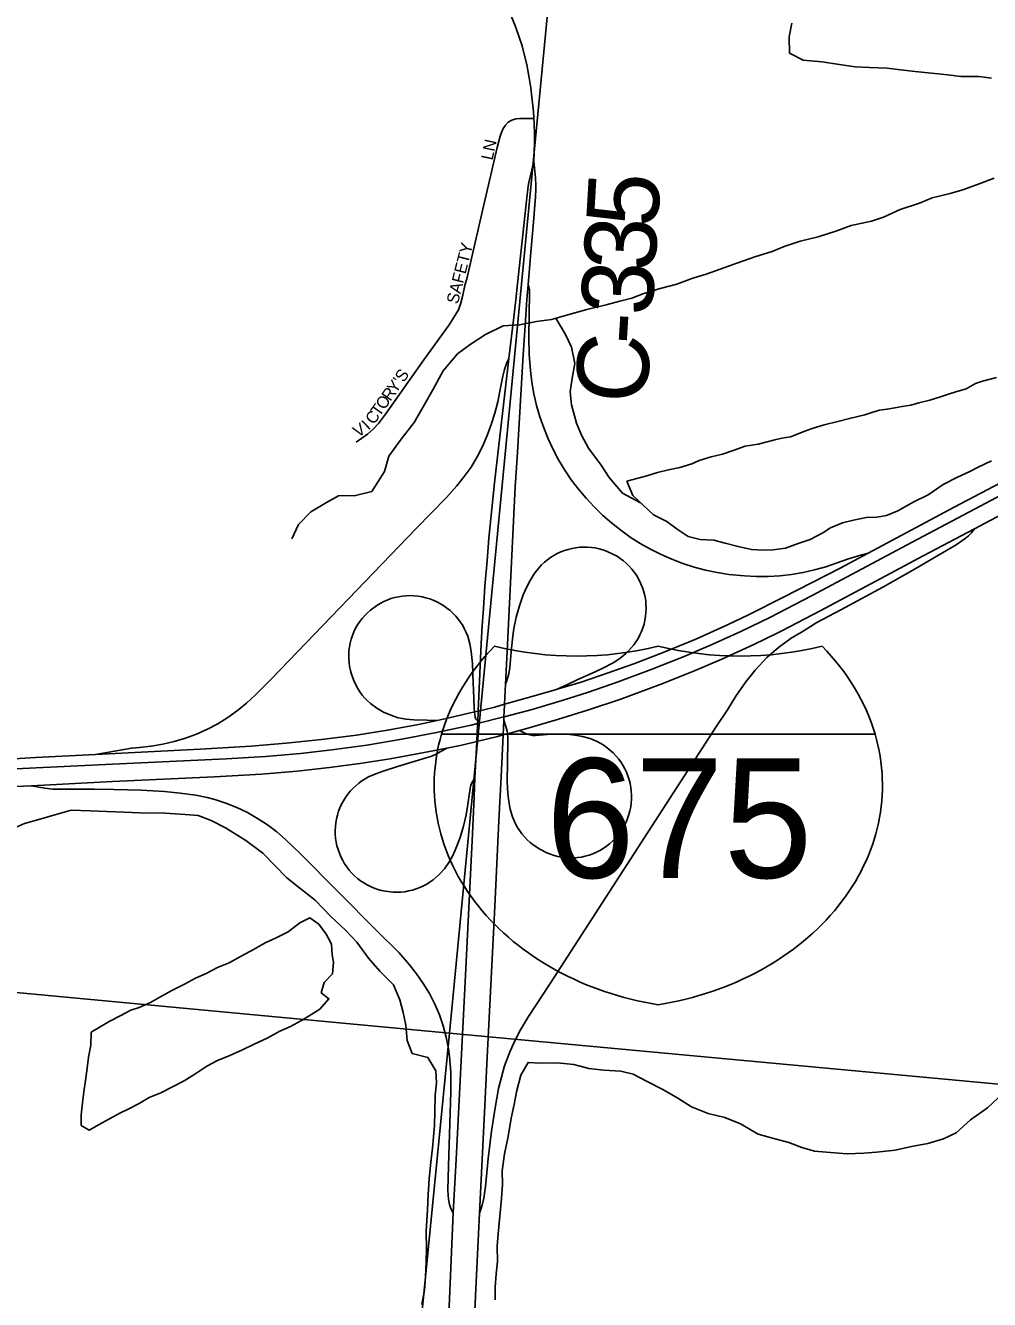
# Model space of a CAD drawing. Extents: x 0 to 680, y 0 to 440.
# Drawn here: x 183.41 to 195.36, y 247.33 to 263.13 of the extents above; entities that cross this region are included whole.
import ezdxf

# ---------------------------------------------------------------- set-up
doc = ezdxf.new("R2010")
doc.units = 0
for name, color, linetype in [('GM_X_County_Road', 7, 'Continuous'), ('GM_X_County_Road_Text', 7, 'Continuous'), ('GM_X_County_Subdivision', 7, 'Continuous'), ('GM_X_County_Subdivision_Text', 7, 'Continuous'), ('GM_X_Interchange_Ramps', 7, 'Continuous'), ('GM_X_Interstate_Location', 7, 'Continuous'), ('GM_X_Interstate_Route', 7, 'Continuous'), ('GM_X_Interstate_Shield', 7, 'Continuous'), ('GM_X_Minor_Lake', 7, 'Continuous'), ('GM_X_Minor_River', 7, 'Continuous'), ('GM_X_Section', 7, 'Continuous')]:
    doc.layers.add(name, color=color, linetype=linetype)

msp = doc.modelspace()

# ---------------------------------------------------------------- linework, layer by layer
at = {"layer": 'GM_X_County_Road'}
for points in [[(189.713, 261.978), (189.712, 261.991), (189.708, 262.061), (189.701, 262.136), (189.689, 262.243), (189.675, 262.358), (189.655, 262.48), (189.624, 262.641), (189.567, 262.876), (189.491, 263.105), (189.38, 263.373), (189.318, 263.497), (189.271, 263.589), (189.216, 263.688), (189.147, 263.797), (189.092, 263.878), (189.009, 263.993), (188.941, 264.08), (188.83, 264.217), (188.735, 264.33), (188.569, 264.529), (188.167, 265.013), (188.157, 265.025)], [(189.711, 261.447), (189.719, 261.674), (189.719, 261.779), (189.716, 261.918), (189.713, 261.978)], [(189.404, 259), (189.465, 259.512), (189.488, 259.726), (189.51, 259.925), (189.625, 260.994), (189.637, 261.1), (189.641, 261.136), (189.65, 261.183), (189.662, 261.236), (189.675, 261.288), (189.711, 261.447)], [(189.677, 260.321), (189.708, 260.689), (189.726, 260.904), (189.732, 261.002), (189.736, 261.099), (189.736, 261.151), (189.732, 261.241), (189.711, 261.447)], [(189.643, 259.915), (189.677, 260.321)], [(189.504, 257.768), (189.58, 259.047), (189.604, 259.41), (189.627, 259.73), (189.643, 259.915)], [(189.016, 254.503), (189.022, 254.628), (189.061, 255.466), (189.073, 255.683), (189.089, 255.898), (189.106, 256.178), (189.132, 256.49), (189.156, 256.771), (189.223, 257.46), (189.404, 259)], [(189.361, 254.961), (189.384, 255.454), (189.482, 257.407), (189.504, 257.768)], [(189.34, 254.516), (189.342, 254.554), (189.349, 254.696), (189.349, 254.711), (189.361, 254.961)]]:
    msp.add_lwpolyline(points, dxfattribs=at)
at = {"layer": 'GM_X_County_Subdivision'}
msp.add_lwpolyline([(187.509, 257.963), (187.65, 258.061), (187.722, 258.123), (187.786, 258.194), (187.873, 258.309), (188.35, 258.984), (188.661, 259.419), (188.723, 259.516), (188.778, 259.604), (188.802, 259.673), (188.832, 259.787), (188.858, 259.904), (188.885, 260.006), (188.973, 260.385), (189.094, 260.905), (189.192, 261.332), (189.259, 261.616), (189.295, 261.758), (189.311, 261.805), (189.332, 261.851), (189.36, 261.894), (189.396, 261.93), (189.44, 261.958), (189.489, 261.973), (189.54, 261.978), (189.589, 261.978), (189.713, 261.978)], dxfattribs=at)
at = {"layer": 'GM_X_Interchange_Ramps'}
for points in [[(193.857, 256.584), (193.752, 256.555), (193.603, 256.513), (193.473, 256.465), (193.335, 256.417), (193.194, 256.378), (193.052, 256.346), (192.907, 256.322), (192.762, 256.306), (192.616, 256.298), (192.469, 256.297), (192.323, 256.303), (192.129, 256.323), (191.984, 256.345), (191.841, 256.376), (191.7, 256.413), (191.561, 256.459), (191.424, 256.511), (191.29, 256.569), (191.159, 256.635), (191.032, 256.707), (190.908, 256.785), (190.789, 256.87), (190.674, 256.961), (190.564, 257.058), (190.46, 257.16), (190.36, 257.267), (190.266, 257.379), (190.177, 257.496), (190.095, 257.617), (190.02, 257.743), (189.952, 257.872), (189.89, 258.005), (189.835, 258.14), (189.787, 258.278), (189.747, 258.419), (189.714, 258.562), (189.689, 258.706), (189.67, 258.851), (189.656, 259.045), (189.652, 259.269), (189.657, 259.819), (189.657, 259.853), (189.652, 259.888), (189.643, 259.915)], [(189.404, 259), (189.374, 258.937), (189.35, 258.865), (189.329, 258.782), (189.296, 258.615), (189.264, 258.462), (189.228, 258.321), (189.184, 258.181), (189.133, 258.044), (189.075, 257.91), (189.009, 257.78), (188.934, 257.654), (188.85, 257.535), (188.758, 257.421), (188.628, 257.276), (188.255, 256.891), (186.463, 255.031), (186.256, 254.825), (186.148, 254.726), (186.036, 254.633), (185.917, 254.548), (185.793, 254.471), (185.664, 254.402), (185.53, 254.343), (185.393, 254.291), (185.253, 254.249), (185.111, 254.217), (184.967, 254.193), (184.822, 254.176), (184.723, 254.168), (184.511, 254.131), (184.278, 254.09)], [(189.361, 254.961), (189.379, 255.008), (189.402, 255.091), (189.416, 255.168), (189.437, 255.406), (189.45, 255.556), (189.464, 255.652), (189.494, 255.794), (189.533, 255.934), (189.582, 256.071), (189.621, 256.16), (189.665, 256.246), (189.716, 256.328), (189.745, 256.367), (189.809, 256.44), (189.844, 256.473), (189.881, 256.504), (189.92, 256.532), (189.96, 256.558), (190.003, 256.581), (190.047, 256.601), (190.092, 256.618), (190.139, 256.633), (190.186, 256.644), (190.233, 256.653), (190.281, 256.659), (190.33, 256.661), (190.378, 256.661), (190.426, 256.657), (190.474, 256.65), (190.522, 256.64), (190.568, 256.627), (190.614, 256.612), (190.702, 256.571), (190.744, 256.547), (190.784, 256.52), (190.823, 256.491), (190.86, 256.459), (190.894, 256.425), (190.926, 256.389), (190.956, 256.351), (190.984, 256.311), (191.032, 256.227), (191.067, 256.137), (191.081, 256.09), (191.091, 256.043), (191.099, 255.995), (191.103, 255.947), (191.105, 255.899), (191.103, 255.85), (191.098, 255.802), (191.09, 255.754), (191.079, 255.707), (191.065, 255.661), (191.048, 255.615), (191.028, 255.571), (191.006, 255.528), (190.952, 255.448), (190.888, 255.376), (190.853, 255.342), (190.778, 255.281), (190.697, 255.227), (190.569, 255.158), (190.472, 255.113), (190.258, 255.018), (190.128, 254.957), (190, 254.898)], [(188.514, 254.511), (188.281, 254.461), (187.898, 254.389), (187.513, 254.329), (187.079, 254.274), (186.643, 254.228), (186.206, 254.193), (185.574, 254.156), (184.278, 254.09), (183.532, 254.051), (182.803, 254.006), (181.685, 253.917), (181.169, 253.88), (181.014, 253.861), (180.905, 253.831), (180.764, 253.793)], [(189.533, 254.386), (189.607, 254.349), (189.634, 254.34), (189.661, 254.333), (189.698, 254.326), (189.732, 254.324), (189.878, 254.338), (190.024, 254.343), (190.122, 254.34), (190.219, 254.33), (190.315, 254.313), (190.409, 254.287), (190.499, 254.249), (190.542, 254.227), (190.583, 254.201), (190.623, 254.173), (190.697, 254.109), (190.73, 254.074), (190.762, 254.036), (190.791, 253.997), (190.817, 253.956), (190.84, 253.913), (190.861, 253.868), (190.879, 253.823), (190.894, 253.776), (190.906, 253.729), (190.915, 253.681), (190.92, 253.632), (190.923, 253.584), (190.923, 253.535), (190.92, 253.486), (190.913, 253.438), (190.903, 253.39), (190.891, 253.343), (190.875, 253.296), (190.856, 253.251), (190.835, 253.207), (190.811, 253.165), (190.784, 253.124), (190.755, 253.085), (190.723, 253.048), (190.689, 253.013), (190.652, 252.98), (190.614, 252.95), (190.574, 252.922), (190.531, 252.898), (190.488, 252.876), (190.443, 252.857), (190.397, 252.84), (190.35, 252.827), (190.302, 252.817), (190.254, 252.81), (190.205, 252.806), (190.156, 252.805), (190.107, 252.808), (190.059, 252.814), (190.011, 252.823), (189.964, 252.836), (189.917, 252.851), (189.872, 252.869), (189.785, 252.914), (189.703, 252.968), (189.665, 252.999), (189.629, 253.032), (189.596, 253.067), (189.564, 253.104), (189.509, 253.185), (189.486, 253.228), (189.447, 253.317), (189.42, 253.41), (189.401, 253.507), (189.39, 253.604), (189.382, 253.751), (189.39, 254.25), (189.389, 254.301), (189.384, 254.346), (189.38, 254.377), (189.365, 254.436), (189.34, 254.516)], [(188.982, 253.797), (188.948, 253.747), (188.931, 253.709), (188.923, 253.668), (188.89, 253.444), (188.873, 253.339), (188.839, 253.198), (188.797, 253.059), (188.746, 252.923), (188.706, 252.835), (188.659, 252.75), (188.603, 252.671), (188.538, 252.6), (188.503, 252.567), (188.466, 252.536), (188.426, 252.508), (188.385, 252.482), (188.343, 252.459), (188.299, 252.439), (188.254, 252.422), (188.207, 252.407), (188.16, 252.396), (188.113, 252.387), (188.065, 252.382), (188.017, 252.38), (187.968, 252.381), (187.872, 252.392), (187.825, 252.402), (187.778, 252.415), (187.732, 252.431), (187.688, 252.45), (187.644, 252.471), (187.603, 252.496), (187.562, 252.523), (187.524, 252.552), (187.488, 252.584), (187.454, 252.619), (187.422, 252.655), (187.393, 252.694), (187.366, 252.734), (187.342, 252.776), (187.32, 252.819), (187.284, 252.909), (187.271, 252.955), (187.261, 253.003), (187.254, 253.05), (187.25, 253.099), (187.249, 253.147), (187.251, 253.195), (187.256, 253.243), (187.264, 253.291), (187.276, 253.338), (187.291, 253.384), (187.308, 253.429), (187.328, 253.473), (187.377, 253.557), (187.405, 253.596), (187.436, 253.633), (187.469, 253.669), (187.542, 253.732), (187.581, 253.761), (187.663, 253.811), (187.751, 253.851), (187.843, 253.884), (188.023, 253.939), (188.378, 254.047), (188.434, 254.064), (188.493, 254.09), (188.558, 254.127), (188.632, 254.169)], [(183.48, 253.701), (183.647, 253.671), (183.746, 253.66), (183.843, 253.658), (184.266, 253.659), (184.504, 253.655), (184.843, 253.646), (185.134, 253.628), (185.327, 253.61), (185.519, 253.584), (185.662, 253.555), (185.756, 253.531), (185.895, 253.486), (186.03, 253.432), (186.161, 253.369), (186.287, 253.297), (186.408, 253.216), (186.524, 253.128), (186.634, 253.033), (186.809, 252.865), (187.767, 251.902), (188.041, 251.627), (188.17, 251.482), (188.259, 251.367), (188.342, 251.248), (188.417, 251.123), (188.484, 250.994), (188.541, 250.86), (188.588, 250.722), (188.626, 250.582), (188.654, 250.439), (188.668, 250.343), (188.681, 250.15), (188.681, 249.907), (188.653, 248.986), (188.646, 248.687), (188.654, 248.57), (188.668, 248.509), (188.683, 248.458), (188.714, 248.406)]]:
    msp.add_lwpolyline(points, dxfattribs=at)
at = {"layer": 'GM_X_Interstate_Route'}
for points in [[(195.178, 256.888), (196.526, 257.603), (197.685, 258.221), (197.998, 258.386)], [(182.594, 253.878), (184.488, 253.967), (185.897, 254.034), (186.383, 254.065), (186.82, 254.103), (187.207, 254.146), (187.642, 254.206), (188.075, 254.277), (188.506, 254.36), (188.935, 254.454), (189.014, 254.473), (189.342, 254.554), (189.361, 254.559), (189.69, 254.647), (190.064, 254.757), (190.389, 254.86), (190.757, 254.988), (191.168, 255.141), (191.575, 255.304), (191.933, 255.457), (192.288, 255.619), (192.638, 255.79), (193.157, 256.058), (194.402, 256.721), (196.292, 257.724)], [(188.65, 246.948), (188.714, 248.406), (188.751, 249.065), (188.866, 251.352), (188.95, 253.104), (188.972, 253.565), (188.982, 253.797), (189.004, 254.25), (189.013, 254.453), (189.014, 254.473), (189.016, 254.503), (188.994, 254.528), (188.986, 254.55), (188.98, 254.585), (188.977, 254.617), (188.972, 254.667), (188.964, 254.889), (188.962, 254.975), (188.951, 255.219), (188.936, 255.365), (188.919, 255.461), (188.892, 255.555), (188.874, 255.601), (188.854, 255.645), (188.83, 255.688), (188.804, 255.729), (188.775, 255.768), (188.743, 255.805), (188.709, 255.84), (188.673, 255.873), (188.635, 255.904), (188.595, 255.932), (188.554, 255.958), (188.511, 255.981), (188.466, 256.001), (188.421, 256.019), (188.374, 256.033), (188.327, 256.044), (188.278, 256.052), (188.23, 256.057), (188.181, 256.059), (188.132, 256.058), (188.083, 256.054), (188.035, 256.046), (187.988, 256.035), (187.941, 256.022), (187.895, 256.004), (187.851, 255.985), (187.807, 255.962), (187.765, 255.937), (187.687, 255.879), (187.65, 255.847), (187.615, 255.812), (187.583, 255.776), (187.553, 255.737), (187.526, 255.696), (187.502, 255.654), (187.481, 255.61), (187.463, 255.565), (187.447, 255.518), (187.435, 255.471), (187.426, 255.423), (187.42, 255.374), (187.417, 255.326), (187.417, 255.277), (187.421, 255.228), (187.428, 255.18), (187.438, 255.132), (187.45, 255.085), (187.484, 254.993), (187.529, 254.906), (187.555, 254.865), (187.584, 254.826), (187.616, 254.788), (187.649, 254.753), (187.685, 254.72), (187.764, 254.662), (187.849, 254.614), (187.939, 254.575), (188.032, 254.545), (188.128, 254.526), (188.176, 254.521), (188.225, 254.52), (188.389, 254.515), (188.514, 254.511), (188.662, 254.543), (188.977, 254.617), (189.022, 254.628), (189.23, 254.677), (189.349, 254.711), (189.6, 254.785), (189.964, 254.888), (190, 254.898), (190.3, 254.985), (190.636, 255.1), (190.951, 255.215), (191.315, 255.354), (191.721, 255.521), (192.112, 255.696), (192.381, 255.824), (192.808, 256.042), (193.509, 256.398), (193.857, 256.584), (194.925, 257.155), (195.916, 257.677)], [(189.04, 248.401), (189.072, 248.5), (189.093, 248.587), (189.113, 248.729), (189.145, 249.079), (189.187, 249.418), (189.231, 249.707), (189.276, 249.946), (189.31, 250.088), (189.35, 250.229), (189.418, 250.411), (189.479, 250.544), (189.548, 250.673), (189.647, 250.84), (189.913, 251.249), (190.866, 252.722), (191.977, 254.44), (192.115, 254.641), (192.215, 254.812), (192.339, 254.988), (192.457, 255.136), (192.602, 255.291), (192.745, 255.415), (192.902, 255.53), (193.032, 255.606), (193.223, 255.724), (193.52, 255.881), (194.038, 256.163), (194.442, 256.39), (194.949, 256.689), (195.062, 256.766), (195.103, 256.799), (195.141, 256.839), (195.178, 256.888)], [(194.541, 256.551), (195.178, 256.888)], [(192.738, 255.599), (192.788, 255.624), (193.262, 255.87), (194.077, 256.305), (194.541, 256.551)], [(181.863, 253.63), (183.48, 253.701), (183.715, 253.711), (184.486, 253.752), (185.752, 253.812), (186.334, 253.846), (186.779, 253.884), (187.18, 253.928), (187.553, 253.978), (187.929, 254.037), (188.418, 254.128), (188.632, 254.169), (188.821, 254.205), (189.004, 254.25), (189.261, 254.313), (189.332, 254.332), (189.384, 254.346), (189.533, 254.386), (189.625, 254.41), (190.007, 254.523), (190.377, 254.639), (190.778, 254.772), (191.278, 254.959), (191.684, 255.12), (192.042, 255.272), (192.439, 255.453), (192.738, 255.599)], [(189.04, 248.401), (189.11, 249.82), (189.13, 250.254), (189.227, 252.205), (189.28, 253.265), (189.308, 253.812), (189.332, 254.332), (189.34, 254.516)], [(188.754, 236.885), (188.7, 237.709), (188.683, 238.103), (188.669, 238.528), (188.658, 238.795), (188.65, 239.031), (188.65, 239.267), (188.649, 239.589), (188.654, 239.993), (188.657, 240.217), (188.66, 240.449), (188.662, 240.621), (188.682, 241.112), (188.803, 243.643), (188.826, 244.106), (188.939, 246.358), (188.956, 246.655), (188.972, 247.001), (188.99, 247.374), (189.04, 248.401)]]:
    msp.add_lwpolyline(points, dxfattribs=at)
at = {"layer": 'GM_X_Interstate_Shield'}
msp.add_line((193.943, 254.343), (188.568, 254.343), dxfattribs=at)
msp.add_line((193.943, 254.343), (188.568, 254.343), dxfattribs=at)
for centre, start_param, end_param in [((191.95, 253.707), 2.47259, 2.911027), ((190.24, 258.089), 4.415841, 5.008937), ((192.271, 258.089), 4.415841, 5.008937), ((190.561, 253.707), 0.230566, 0.669003), ((191.95, 253.707), 2.911027, 4.511031), ((190.561, 253.707), 4.913747, 6.513751)]:
    msp.add_ellipse(centre, major_axis=(3.474, 0), ratio=0.8, start_param=start_param, end_param=end_param, dxfattribs=at)
at = {"layer": 'GM_X_Minor_Lake'}
for points in [[(195.448, 258.763), (195.276, 258.718), (195.187, 258.689), (195.074, 258.626), (194.943, 258.586), (194.854, 258.557), (194.753, 258.523), (194.622, 258.483), (194.486, 258.449), (194.385, 258.42), (194.278, 258.404), (194.189, 258.387), (194.094, 258.371), (194, 258.36), (193.905, 258.331), (193.815, 258.303), (193.626, 258.258), (193.483, 258.218), (193.311, 258.178), (193.163, 258.133), (193.073, 258.098), (192.895, 258.029), (192.788, 258.013), (192.699, 257.99), (192.604, 257.968), (192.492, 257.939), (192.331, 257.912), (192.183, 257.86), (192.052, 257.814), (191.91, 257.78), (191.761, 257.735), (191.672, 257.694), (191.524, 257.649), (191.381, 257.621), (191.245, 257.587), (191.114, 257.547), (190.867, 257.477)], [(190.867, 257.477), (190.94, 257.3), (191.197, 257.06), (191.362, 256.98), (191.491, 256.884), (191.625, 256.793), (191.773, 256.756), (191.944, 256.748), (192.086, 256.711), (192.245, 256.667), (192.41, 256.63), (192.558, 256.622), (192.682, 256.626), (192.831, 256.648), (192.991, 256.706), (193.14, 256.757), (193.294, 256.838), (193.39, 256.902), (193.539, 256.96), (193.675, 256.994), (193.835, 257.027), (193.965, 257.032), (194.084, 257.054), (194.227, 257.112), (194.322, 257.164), (194.423, 257.222), (194.602, 257.309), (194.787, 257.437), (194.965, 257.53), (195.12, 257.599), (195.221, 257.651), (195.388, 257.732)], [(187.163, 251.813), (187.139, 251.86), (187.046, 251.986), (186.934, 252.064), (186.809, 252), (186.666, 251.889), (186.517, 251.814), (186.38, 251.751), (186.243, 251.675), (186.083, 251.588), (185.934, 251.507), (185.791, 251.449), (185.648, 251.374), (185.517, 251.316), (185.38, 251.241), (185.225, 251.16), (185.076, 251.079), (184.957, 251.015), (184.82, 250.951), (184.713, 250.917), (184.582, 250.847), (184.446, 250.778), (184.225, 250.644)], [(184.225, 250.644), (184.217, 250.484), (184.192, 250.336), (184.172, 250.2), (184.153, 250.046), (184.133, 249.904), (184.114, 249.768), (184.1, 249.619), (184.098, 249.489), (184.198, 249.429), (184.323, 249.498), (184.442, 249.568), (184.585, 249.643), (184.681, 249.69), (184.818, 249.759), (184.943, 249.835), (185.085, 249.892), (185.222, 249.962), (185.377, 250.043), (185.508, 250.124), (185.657, 250.223), (185.788, 250.293), (185.943, 250.356), (186.098, 250.426), (186.253, 250.501), (186.407, 250.57), (186.562, 250.657), (186.693, 250.715), (186.83, 250.79), (186.925, 250.848), (187.057, 250.93), (187.171, 251.059), (187.077, 251.131), (187.114, 251.261), (187.216, 251.367), (187.229, 251.515), (187.213, 251.604), (187.203, 251.735), (187.163, 251.813)]]:
    msp.add_lwpolyline(points, dxfattribs=at)
at = {"layer": 'GM_X_Minor_River'}
for points in [[(192.911, 263.159), (192.879, 262.988), (192.883, 262.786), (193.053, 262.701), (193.284, 262.68), (193.502, 262.648), (193.697, 262.616), (193.875, 262.608), (194.093, 262.599), (194.259, 262.58), (194.442, 262.56), (194.844, 262.519), (195.009, 262.499), (195.234, 262.497), (195.387, 262.477)], [(186.712, 256.764), (186.794, 256.941), (186.949, 257.099), (187.14, 257.216), (187.289, 257.297), (187.502, 257.3), (187.704, 257.351), (187.861, 257.598), (187.916, 257.787), (188.067, 257.999), (188.229, 258.205), (188.356, 258.429), (188.459, 258.611), (188.586, 258.847), (188.766, 259.058), (188.921, 259.175), (189.112, 259.297), (189.333, 259.407), (189.534, 259.417), (189.747, 259.461), (189.931, 259.483), (190.163, 259.551), (190.37, 259.608), (190.608, 259.664), (190.78, 259.71), (190.928, 259.75), (191.077, 259.807), (191.279, 259.87), (191.487, 259.921), (191.683, 259.995), (191.849, 260.047), (192.021, 260.11), (192.229, 260.184), (192.467, 260.265), (192.669, 260.327), (192.818, 260.391), (193.014, 260.454), (193.239, 260.51), (193.459, 260.579), (193.649, 260.648), (193.898, 260.704), (194.047, 260.755), (194.255, 260.848), (194.493, 260.928), (194.653, 260.991), (194.873, 261.048), (195.033, 261.093), (195.235, 261.168), (195.42, 261.237)], [(189.984, 259.499), (190.106, 259.297), (190.181, 259.142), (190.22, 258.94), (190.188, 258.756), (190.163, 258.585), (190.178, 258.424), (190.241, 258.198), (190.304, 258.049), (190.391, 257.888), (190.548, 257.678), (190.646, 257.523), (190.81, 257.331), (191.035, 257.21)], [(180.163, 252.195), (180.326, 252.217), (180.511, 252.267), (180.708, 252.354), (180.863, 252.405), (181.066, 252.45), (181.268, 252.506), (181.483, 252.563), (181.661, 252.596), (181.881, 252.64), (182.078, 252.667), (182.256, 252.712), (182.501, 252.798), (182.704, 252.872), (182.919, 252.97), (183.068, 253.051), (183.248, 253.168), (183.397, 253.231), (183.576, 253.282), (183.773, 253.339), (183.976, 253.4)], [(188.325, 247.267), (188.356, 247.444), (188.37, 247.61), (188.379, 247.8), (188.381, 247.954), (188.377, 248.174), (188.392, 248.44), (188.401, 248.63), (188.415, 248.826), (188.429, 248.997), (188.455, 249.205), (188.482, 249.489), (188.484, 249.661), (188.487, 249.863), (188.507, 250.017), (188.497, 250.165), (188.398, 250.332), (188.203, 250.382), (188.14, 250.543), (188.125, 250.733), (188.091, 250.888), (188.052, 251.048), (187.971, 251.233), (187.802, 251.401), (187.662, 251.563), (187.516, 251.761), (187.376, 251.91), (187.195, 252.079), (187.002, 252.283), (186.809, 252.433), (186.651, 252.56), (186.353, 252.866), (186.142, 253.023), (185.889, 253.18), (185.713, 253.271), (185.548, 253.332), (185.388, 253.346), (185.14, 253.361), (184.821, 253.365), (184.631, 253.373), (184.419, 253.382), (184.212, 253.39), (183.976, 253.4)], [(189.231, 247.327), (189.233, 247.481), (189.246, 247.647), (189.26, 247.801), (189.257, 247.991), (189.27, 248.145), (189.311, 248.583), (189.325, 248.761), (189.321, 248.927), (189.348, 249.135), (189.392, 249.353), (189.43, 249.578), (189.468, 249.75), (189.499, 249.904), (189.549, 250.111), (189.64, 250.27), (189.794, 250.262), (190.001, 250.265), (190.207, 250.245), (190.396, 250.195), (190.579, 250.175), (190.792, 250.161), (190.945, 250.123), (191.116, 250.032), (191.31, 249.935), (191.498, 249.826), (191.668, 249.717), (191.874, 249.638), (192.081, 249.588), (192.275, 249.508), (192.492, 249.381), (192.716, 249.319), (192.876, 249.275), (193.035, 249.214), (193.194, 249.171), (193.389, 249.151), (193.596, 249.136), (193.803, 249.146), (193.963, 249.155), (194.194, 249.182), (194.396, 249.227), (194.597, 249.266), (194.793, 249.323), (194.948, 249.398), (195.127, 249.556), (195.336, 249.708), (195.534, 249.89)]]:
    msp.add_lwpolyline(points, dxfattribs=at)
at = {"layer": 'GM_X_Section'}
for points in [[(173.956, 267.691), (188.936, 266.093), (190.144, 265.991), (188.668, 250.631), (172.459, 252.156)], [(190.144, 265.991), (204.975, 264.534), (203.666, 249.238), (188.668, 250.631)], [(172.459, 252.156), (188.668, 250.631), (187.086, 234.593), (170.955, 236.201)], [(188.668, 250.631), (203.666, 249.238), (202.126, 233.205), (187.086, 234.593)]]:
    msp.add_lwpolyline(points, close=True, dxfattribs=at)

# ---------------------------------------------------------------- texts
at = {"layer": 'GM_X_County_Road_Text'}
for s, rotation, p in [('5', 86.6657, (191.246, 260.618)), ('3', 86.4852, (191.212, 260.068)), ('3', 86.446, (191.178, 259.52)), ('-', 86.4407, (191.155, 259.156)), ('C', 86.4304, (191.11, 258.427))]:
    msp.add_text(s, height=0.889, rotation=rotation, dxfattribs=at).set_placement(p)
at = {"layer": 'GM_X_County_Subdivision_Text'}
for s, height, rotation, p in [('LN', 0.1482, 78.1183, (189.2, 261.452)), ('SAFETY', 0.1482, 75.7512, (188.77, 259.667)), ('S', 0.148, 54.8839, (188.098, 258.695)), ('Y', 0.148, 54.879, (188.001, 258.557)), ("'", 0.148, 54.8349, (188.076, 258.663)), ('O', 0.148, 54.8612, (187.858, 258.354)), ('R', 0.148, 54.8932, (187.933, 258.461)), ('C', 0.148, 54.7745, (187.73, 258.172)), ('T', 0.148, 54.8839, (187.798, 258.269)), ('V', 0.148, 33.4051, (187.531, 258.014)), ('I', 0.148, 43.5977, (187.662, 258.104))]:
    msp.add_text(s, height=height, rotation=rotation, dxfattribs=at).set_placement(p)
at = {"layer": 'GM_X_Interstate_Location'}
for s in ['-', '.', ',']:
    msp.add_text(s, height=0.00296, dxfattribs=at).set_placement((191.255, 253.299))
msp.add_text('675', height=0.00296, rotation=0, dxfattribs=at).set_placement((190.35, 252.685))
at = {"layer": 'GM_X_Interstate_Shield'}
msp.add_text('675', height=1.4823, dxfattribs=at).set_placement((189.861, 252.559))

doc.saveas('drawing.dxf')
